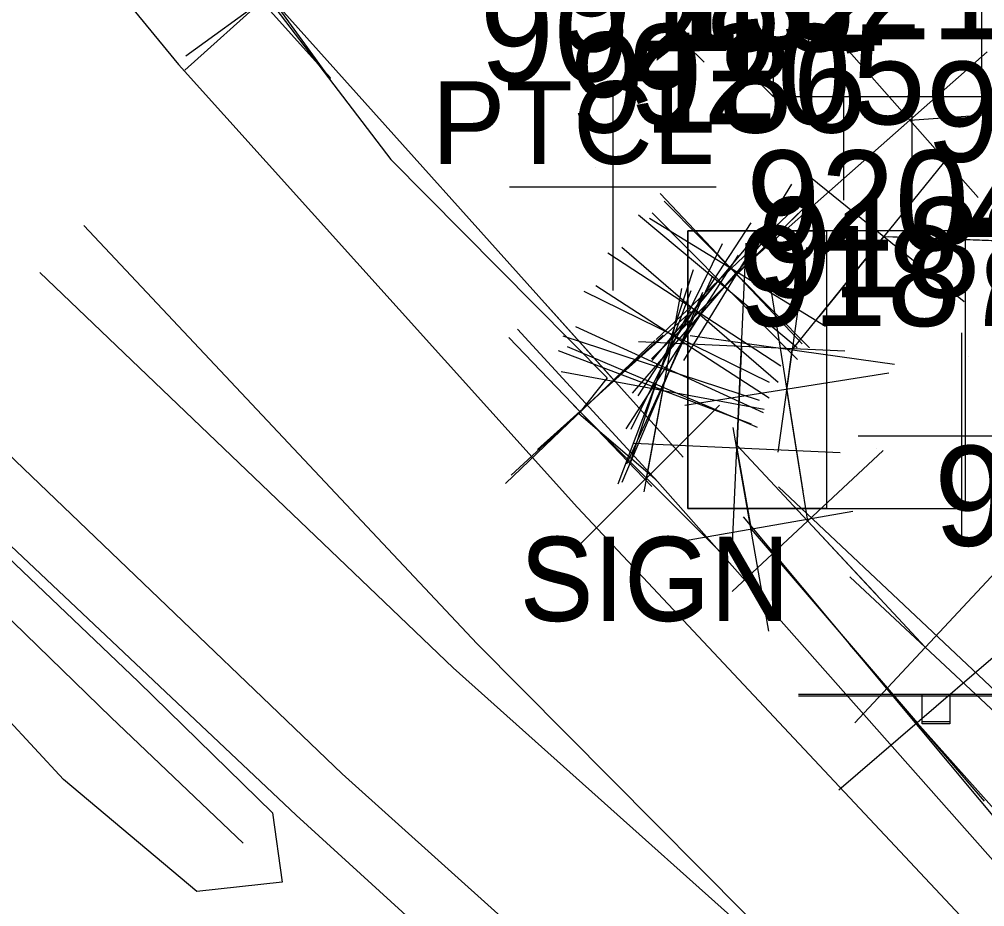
# Model space of a CAD drawing. Extents: x 1602514 to 1609837, y 863887 to 871157.
# Drawn here: x 1604972.7 to 1605045.7, y 866667.1 to 866734.2 of the extents above; entities that cross this region are included whole.
import ezdxf

# ---------------------------------------------------------------- set-up
doc = ezdxf.new("R2010")
doc.units = 0
for name, color, linetype in [('Default', 7, 'Continuous'), ('Roadway-Signs', 7, 'Continuous'), ('Survey-Centerline', 7, 'Continuous'), ('Survey-Edge of pavement', 7, 'Continuous'), ('Survey-Miscellaneous roadside', 7, 'Continuous'), ('Survey-Point', 7, 'Continuous'), ('Survey-Ridge Lines', 7, 'Continuous'), ('Survey-Shoulders', 7, 'Continuous'), ('Survey-Signs', 7, 'Continuous'), ('Survey-Spot concrete', 7, 'Continuous'), ('Survey-Spot dirt', 7, 'Continuous'), ('Survey-Text-Feature', 7, 'Continuous'), ('Survey-Text-Name and Number', 7, 'Continuous'), ('Survey-Utility-poles', 7, 'Continuous')]:
    doc.layers.add(name, color=color, linetype=linetype)

msp = doc.modelspace()

# ---------------------------------------------------------------- linework, layer by layer
at = {"layer": 'Default'}
for points in [[(1604991.57, 866736.008), (1605017.663, 866706.904), (1605015.619, 866705.025), (1605015.088, 866704.516), (1605020.093, 866699.506), (1605021.327, 866706.16), (1605020.726, 866706.387), (1605021.201, 866707.833), (1605022.368, 866710.207), (1605023.72, 866712.273), (1605025.502, 866714.408), (1605026.508, 866715.358), (1605026.985, 866715.066), (1605040.018, 866726.574), (1605061.188, 866728.087), (1605085.876, 866729.902), (1605109.342, 866762.236)], [(1604991.57, 866736.008), (1605017.663, 866706.904), (1605015.619, 866705.025), (1605015.088, 866704.516), (1605020.093, 866699.506), (1605021.327, 866706.16), (1605020.726, 866706.387), (1605021.201, 866707.833), (1605022.368, 866710.207), (1605023.72, 866712.273), (1605025.502, 866714.408), (1605026.508, 866715.358), (1605026.985, 866715.066), (1605040.018, 866726.574), (1605061.188, 866728.087), (1605085.876, 866729.902), (1605109.342, 866762.236)], [(1605102.148, 866650.07), (1605100.422, 866639.463), (1605094.393, 866636.692), (1605091.372, 866636.88), (1605084.066, 866645.613), (1605075.462, 866654.214), (1605058.776, 866670.296), (1605041.187, 866686.722), (1605032.296, 866696.27), (1605030.715, 866706.246), (1605031.132, 866709.218), (1605038.058, 866717.773), (1605046.186, 866717.474), (1605071.473, 866711.869), (1605087.247, 866709.201), (1605098.536, 866706.682)], [(1605102.148, 866650.07), (1605100.422, 866639.463), (1605094.393, 866636.692), (1605091.372, 866636.88), (1605084.066, 866645.613), (1605075.462, 866654.214), (1605058.776, 866670.296), (1605041.187, 866686.722), (1605032.296, 866696.27), (1605030.715, 866706.246), (1605031.132, 866709.218), (1605038.058, 866717.773), (1605046.186, 866717.474), (1605071.473, 866711.869), (1605087.247, 866709.201), (1605098.536, 866706.682)], [(1605026.93, 866714.913), (1605026.036, 866714.027), (1605024.153, 866711.85), (1605022.825, 866709.8), (1605021.861, 866707.691), (1605021.31, 866706.39)], [(1605026.93, 866714.913), (1605026.036, 866714.027), (1605024.153, 866711.85), (1605022.825, 866709.8), (1605021.861, 866707.691), (1605021.31, 866706.39)], [(1605027.295, 866709.463), (1605026.942, 866701.776), (1605028.009, 866695.642), (1605040.577, 866681.012), (1605055.404, 866664.397), (1605070.828, 866649.146), (1605081.695, 866639.413), (1605087.193, 866635.518), (1605093.324, 866632.021)], [(1605027.295, 866709.463), (1605026.942, 866701.776), (1605028.009, 866695.642), (1605040.577, 866681.012), (1605055.404, 866664.397), (1605070.828, 866649.146), (1605081.695, 866639.413), (1605087.193, 866635.518), (1605093.324, 866632.021)]]:
    msp.add_lwpolyline(points, dxfattribs=at)
at = {"layer": 'Roadway-Signs'}
for p, q in [((1605031.596, 866683.046), (1605052.497, 866683.046)), ((1605031.596, 866683.046), (1605052.497, 866683.046)), ((1605040.946, 866680.946), (1605040.946, 866683.046)), ((1605040.946, 866680.946), (1605040.946, 866683.046)), ((1605041.996, 866683.046), (1605041.996, 866683.046)), ((1605041.996, 866683.046), (1605041.996, 866683.046)), ((1605043.046, 866683.046), (1605043.046, 866680.946)), ((1605043.046, 866683.046), (1605043.046, 866680.946)), ((1605043.046, 866680.946), (1605040.946, 866680.946)), ((1605043.046, 866680.946), (1605040.946, 866680.946))]:
    msp.add_line(p, q, dxfattribs=at)
at = {"layer": 'Survey-Centerline'}
msp.add_lwpolyline([(1604977.545, 866718.613), (1605007.288, 866686.979), (1605037.689, 866656.392)], dxfattribs=at)
msp.add_lwpolyline([(1604977.545, 866718.613), (1605007.288, 866686.979), (1605037.689, 866656.392)], dxfattribs=at)
at = {"layer": 'Survey-Edge of pavement'}
for points in [[(1604942.556, 866786.904), (1604959.634, 866761.911), (1604967.447, 866751.75), (1604984.711, 866730.785), (1605014.879, 866697.302), (1605045.003, 866665.206)], [(1604942.556, 866786.904), (1604959.634, 866761.911), (1604967.447, 866751.75), (1604984.711, 866730.785), (1605014.879, 866697.302), (1605045.003, 866665.206)], [(1604909.203, 866768.415), (1604922.506, 866752.32), (1604935.447, 866738.008), (1604962.104, 866710.627), (1604997.093, 866677.145), (1605024.147, 866652.846)], [(1604909.203, 866768.415), (1604922.506, 866752.32), (1604935.447, 866738.008), (1604962.104, 866710.627), (1604997.093, 866677.145), (1605024.147, 866652.846)]]:
    msp.add_lwpolyline(points, dxfattribs=at)
at = {"layer": 'Survey-Miscellaneous roadside'}
for p, q in [((1605035.017, 866728.346), (1605035.017, 866720.533)), ((1605040.205, 866720.533), (1605040.205, 866728.346))]:
    msp.add_line(p, q, dxfattribs=at)
msp.add_lwpolyline([(1605024.454, 866730.971), (1605023.141, 866732.284), (1605024.454, 866733.596), (1605029.704, 866728.346), (1605029.704, 866736.221), (1605044.143, 866736.221), (1605045.455, 866734.909), (1605045.455, 866728.346), (1605029.704, 866728.346)], dxfattribs=at)
at = {"layer": 'Survey-Point'}
for p, q in [((1604986.978, 866742.328), (1604996.163, 866729.688)), ((1604996.205, 866729.77), (1604985.768, 866741.398)), ((1604996.801, 866740.802), (1604985.172, 866730.365)), ((1604997.891, 866740.6), (1604985.25, 866731.416)), ((1605034.847, 866732.43), (1605045.189, 866720.718)), ((1605045.874, 866731.745), (1605034.162, 866721.403)), ((1605042.973, 866723.845), (1605033.142, 866711.701)), ((1605031.986, 866722.689), (1605044.13, 866712.857)), ((1605031.065, 866721.729), (1605022.906, 866708.403)), ((1605032.188, 866720.722), (1605020.829, 866709.994)), ((1605021.144, 866721.038), (1605031.873, 866709.678)), ((1605030.509, 866720.405), (1605020.495, 866708.41)), ((1605021.38, 866709.414), (1605032.48, 866720.412)), ((1605032.429, 866709.363), (1605021.431, 866720.463)), ((1605019.505, 866719.414), (1605031.499, 866709.401)), ((1605020.486, 866708.528), (1605031.586, 866719.526)), ((1605031.535, 866708.478), (1605020.537, 866719.577)), ((1605027.997, 866718.811), (1605019.443, 866705.735)), ((1605033.648, 866710.987), (1605020.323, 866719.145)), ((1605019.043, 866705.941), (1605029.263, 866717.759)), ((1605053.993, 866717.187), (1605038.379, 866717.761)), ((1605025.816, 866717.217), (1605018.921, 866703.196)), ((1605026.937, 866701.659), (1605027.653, 866717.268)), ((1605017.182, 866716.55), (1605030.258, 866707.996)), ((1605030.062, 866706.74), (1605018.244, 866716.96)), ((1605018.577, 866703.243), (1605027.073, 866716.357)), ((1605032.217, 866716.954), (1605030.046, 866701.481)), ((1605023.638, 866715.256), (1605018.765, 866700.411)), ((1605018.613, 866700.585), (1605025.109, 866714.796)), ((1605015.358, 866713.655), (1605029.379, 866706.759)), ((1605029.382, 866705.552), (1605016.268, 866714.047)), ((1605017.959, 866699.081), (1605023.493, 866713.693)), ((1605018.263, 866699.197), (1605024.357, 866713.584)), ((1605022.752, 866713.841), (1605019.902, 866698.478)), ((1605029.492, 866713.962), (1605031.938, 866698.53)), ((1605022.878, 866701.087), (1605012.448, 866712.721)), ((1605023.48, 866712.119), (1605011.846, 866701.689)), ((1605020.906, 866699.274), (1605010.332, 866710.776)), ((1605028.966, 866704.443), (1605014.756, 866710.939)), ((1605009.449, 866699.109), (1605020.727, 866709.923)), ((1605020.495, 866698.876), (1605009.681, 866710.155)), ((1605009.868, 866699.737), (1605021.37, 866710.312)), ((1605013.778, 866710.27), (1605028.624, 866705.397)), ((1605035.099, 866709.106), (1605019.491, 866709.821)), ((1605023.395, 866710.303), (1605038.868, 866708.132)), ((1605013.42, 866709.154), (1605028.032, 866703.62)), ((1605028.504, 866703.343), (1605014.116, 866709.438)), ((1605026.584, 866693.972), (1605027.3, 866709.58)), ((1605013.646, 866707.585), (1605029.008, 866704.734)), ((1605022.999, 866705.023), (1605038.431, 866707.469)), ((1605025.62, 866705.027), (1605014.565, 866693.985)), ((1605025.614, 866693.979), (1605014.571, 866705.033)), ((1605029.348, 866687.945), (1605026.67, 866703.339)), ((1605034.746, 866701.418), (1605019.138, 866702.134)), ((1605026.972, 866701.987), (1605037.62, 866690.552)), ((1605026.578, 866690.946), (1605038.013, 866701.594)), ((1605035.706, 866696.98), (1605020.312, 866694.303)), ((1605035.855, 866681.012), (1605046.519, 866692.432)), ((1605035.477, 866692.054), (1605046.897, 866681.39)), ((1605045.668, 866675.086), (1605035.486, 866686.938)), ((1605046.503, 866686.103), (1605034.651, 866675.921))]:
    msp.add_line(p, q, dxfattribs=at)
at = {"layer": 'Survey-Ridge Lines'}
msp.add_lwpolyline([(1604924.501, 866733.411), (1604931.023, 866732.602), (1604941.751, 866721.894), (1604956.111, 866708.078), (1604970.679, 866694.577), (1604981.672, 866684.122), (1604991.799, 866674.2), (1604992.545, 866668.965), (1604986.099, 866668.268), (1604976.012, 866676.733), (1604964.994, 866688.578), (1604948.097, 866700.242), (1604929.951, 866712.899), (1604920.687, 866727.101)], close=True, dxfattribs=at)
msp.add_lwpolyline([(1604924.501, 866733.411), (1604931.023, 866732.602), (1604941.751, 866721.894), (1604956.111, 866708.078), (1604970.679, 866694.577), (1604981.672, 866684.122), (1604991.799, 866674.2), (1604992.545, 866668.965), (1604986.099, 866668.268), (1604976.012, 866676.733), (1604964.994, 866688.578), (1604948.097, 866700.242), (1604929.951, 866712.899), (1604920.687, 866727.101)], close=True, dxfattribs=at)
for points in [[(1604927.128, 866730.529), (1604938.652, 866719.532), (1604953.415, 866705.442), (1604968.462, 866692.237), (1604979.6, 866681.418), (1604989.599, 866671.911)], [(1604927.128, 866730.529), (1604938.652, 866719.532), (1604953.415, 866705.442), (1604968.462, 866692.237), (1604979.6, 866681.418), (1604989.599, 866671.911)], [(1604974.215, 866715.067), (1605005.468, 866685.174), (1605037.689, 866656.392)], [(1604974.215, 866715.067), (1605005.468, 866685.174), (1605037.689, 866656.392)], [(1605030.077, 866698.845), (1605055.153, 866675.271), (1605069.22, 866660.389), (1605082.419, 866649.406), (1605091.952, 866638.303)], [(1605030.077, 866698.845), (1605055.153, 866675.271), (1605069.22, 866660.389), (1605082.419, 866649.406), (1605091.952, 866638.303)], [(1605027.42, 866696.584), (1605049.734, 866669.882), (1605063.311, 866655.142), (1605075.989, 866642.839), (1605087, 866632.623)], [(1605027.42, 866696.584), (1605049.734, 866669.882), (1605063.311, 866655.142), (1605075.989, 866642.839), (1605087, 866632.623)]]:
    msp.add_lwpolyline(points, dxfattribs=at)
at = {"layer": 'Survey-Shoulders'}
for points in [[(1604943.61, 866787.83), (1604961.446, 866763.107), (1604968.153, 866755.693), (1604974.752, 866752.423), (1604978.477, 866750.773), (1604988.091, 866740.237), (1605000.757, 866723.6), (1605017.133, 866707.098)], [(1604943.61, 866787.83), (1604961.446, 866763.107), (1604968.153, 866755.693), (1604974.752, 866752.423), (1604978.477, 866750.773), (1604988.091, 866740.237), (1605000.757, 866723.6), (1605017.133, 866707.098)], [(1604932.382, 866735.184), (1604958.506, 866707.122), (1604993.599, 866674.037), (1605020.801, 866649.241)], [(1604932.382, 866735.184), (1604958.506, 866707.122), (1604993.599, 866674.037), (1605020.801, 866649.241)], [(1605017.133, 866707.098), (1605014.987, 866704.401), (1605020.723, 866699.482), (1605048.261, 866668.417)], [(1605017.133, 866707.098), (1605014.987, 866704.401), (1605020.723, 866699.482), (1605048.261, 866668.417)]]:
    msp.add_lwpolyline(points, dxfattribs=at)
at = {"layer": 'Survey-Signs'}
for p, q in [((1605031.6, 866683.176), (1605052.501, 866683.176)), ((1605040.95, 866681.076), (1605040.95, 866683.176)), ((1605042, 866683.176), (1605042, 866683.176)), ((1605043.05, 866683.176), (1605043.05, 866681.076)), ((1605043.05, 866681.076), (1605040.95, 866681.076))]:
    msp.add_line(p, q, dxfattribs=at)
at = {"layer": 'Survey-Spot concrete'}
for p, q in [((1605032.35, 866743.014), (1605032.35, 866727.389)), ((1605017.56, 866729.313), (1605017.56, 866713.688)), ((1605025.373, 866721.5), (1605009.748, 866721.5))]:
    msp.add_line(p, q, dxfattribs=at)
at = {"layer": 'Survey-Spot dirt'}
for p, q in [((1605009.084, 866730.093), (1605009.084, 866730.093)), ((1605009.084, 866730.093), (1605009.084, 866730.093)), ((1605023.273, 866729.956), (1605023.273, 866729.956)), ((1605023.273, 866729.956), (1605023.273, 866729.956)), ((1605037.283, 866729.996), (1605037.283, 866729.996)), ((1605037.283, 866729.996), (1605037.283, 866729.996)), ((1605016.253, 866722.96), (1605016.253, 866722.96)), ((1605016.253, 866722.96), (1605016.253, 866722.96)), ((1605030.305, 866722.851), (1605030.305, 866722.851)), ((1605030.305, 866722.851), (1605030.305, 866722.851)), ((1605023.268, 866716.055), (1605023.268, 866716.055)), ((1605023.268, 866716.055), (1605023.268, 866716.055)), ((1605037.293, 866715.787), (1605037.293, 866715.787)), ((1605037.293, 866715.787), (1605037.293, 866715.787)), ((1605043.938, 866710.499), (1605043.938, 866694.874)), ((1605030.451, 866708.782), (1605030.451, 866708.782)), ((1605030.451, 866708.782), (1605030.451, 866708.782)), ((1605044.449, 866708.726), (1605044.449, 866708.726)), ((1605044.449, 866708.726), (1605044.449, 866708.726)), ((1605051.751, 866702.687), (1605036.126, 866702.687)), ((1605037.511, 866701.721), (1605037.511, 866701.721)), ((1605037.511, 866701.721), (1605037.511, 866701.721)), ((1605044.669, 866694.7), (1605044.669, 866694.7)), ((1605044.669, 866694.7), (1605044.669, 866694.7))]:
    msp.add_line(p, q, dxfattribs=at)
at = {"layer": 'Survey-Utility-poles'}
for points in [[(1605023.226, 866718.21), (1605033.727, 866718.21), (1605033.727, 866697.208), (1605023.226, 866697.208)], [(1605044.228, 866718.21), (1605023.226, 866718.21), (1605023.226, 866697.208), (1605044.228, 866697.208)]]:
    msp.add_lwpolyline(points, close=True, dxfattribs=at)

# ---------------------------------------------------------------- texts
at = {"layer": 'Roadway-Signs'}
msp.add_text('SIGN', height=6.2505, dxfattribs=at).set_placement((1605010.517, 866688.703))
msp.add_text('SIGN', height=6.2505, dxfattribs=at).set_placement((1605010.517, 866688.703))
at = {"layer": 'Survey-Signs'}
msp.add_text('SIGN', height=6.2505, rotation=360, dxfattribs=at).set_placement((1605010.521, 866688.833))
at = {"layer": 'Survey-Text-Feature'}
for p in [(1605021.57, 866732.228), (1605021.57, 866732.228), (1605020.986, 866731.804), (1605020.986, 866731.804)]:
    msp.add_text('132', height=7.56, dxfattribs=at).set_placement(p)
at = {"layer": 'Survey-Text-Name and Number'}
for s, p in [('9215', (1605030.382, 866732.687)), ('9215', (1605030.382, 866732.687)), ('9185', (1605013.386, 866731.776)), ('9185', (1605013.386, 866731.776)), ('9021', (1605007.491, 866729.506)), ('9021', (1605007.491, 866729.506)), ('9205', (1605018.739, 866726.27)), ('9205', (1605018.739, 866726.27)), ('9186', (1605014.286, 866725.642)), ('9186', (1605014.286, 866725.642)), ('9216', (1605041.229, 866723.438)), ('9216', (1605041.229, 866723.438)), ('9204', (1605027.642, 866716.722)), ('9204', (1605027.642, 866716.722)), ('9188', (1605028.506, 866713.176)), ('9188', (1605028.506, 866713.176)), ('9187', (1605027.033, 866711.012)), ('9187', (1605027.033, 866711.012)), ('9189', (1605041.859, 866694.397)), ('9189', (1605041.859, 866694.397))]:
    msp.add_text(s, height=7.56, dxfattribs=at).set_placement(p)
at = {"layer": 'Survey-Utility-poles'}
msp.add_text('PTCL', height=6.2505, rotation=360, dxfattribs=at).set_placement((1605003.857, 866723.265))

doc.saveas('drawing.dxf')
